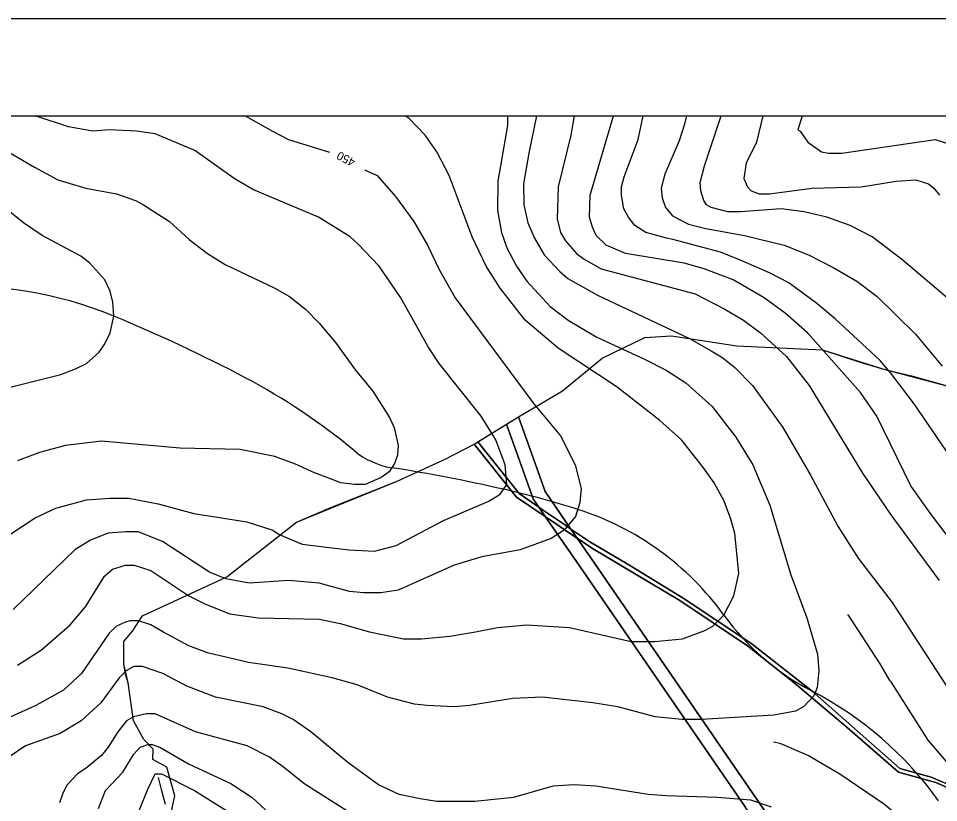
# Model space of a CAD drawing. Extents: x -510989 to -501240, y -1184665 to -1176098.
# Drawn here: x -505755 to -505094, y -1178724 to -1178160 of the extents above; entities that cross this region are included whole.
import ezdxf

# ---------------------------------------------------------------- set-up
doc = ezdxf.new("R2010")
doc.units = 0
for name, color, linetype in [('lesni_pozemek', 7, 'Continuous'), ('NAVRH_rozvodnice', 7, 'Continuous'), ('ostatni_plocha_x_ostatni_komunikace', 7, 'Continuous'), ('popis', 7, 'Continuous'), ('rozpiska', 7, 'Continuous'), ('STAV_povodi', 7, 'Continuous'), ('trasovani_toku', 7, 'Continuous'), ('vrstevnice_01', 7, 'Continuous'), ('vrstevnice_02', 7, 'Continuous'), ('vrstevnice_03', 7, 'Continuous'), ('vrstevnice_04', 7, 'Continuous')]:
    doc.layers.add(name, color=color, linetype=linetype)

msp = doc.modelspace()

# ---------------------------------------------------------------- linework, layer by layer
at = {"layer": 'lesni_pozemek'}
for points in [[(-505086.39, -1178710.99), (-505099.22, -1178705.58), (-505121.78, -1178699.21), (-505184.9, -1178643.63), (-505227.87, -1178609.82), (-505276.36, -1178577.5), (-505317.87, -1178552.16), (-505344.59, -1178536.35), (-505358.22, -1178527.1), (-505376.7, -1178500.16), (-505395.8, -1178446.47), (-505364.36, -1178427.63), (-505335.86, -1178404.37), (-505305.1, -1178389.46), (-505285.91, -1178388.26), (-505239.07, -1178395.46), (-505177.38, -1178398.23), (-505148.76, -1178407.56), (-505131.69, -1178412.63), (-505113.3, -1178417.03), (-505083.44, -1178425.29)], [(-505645.39, -1178729.86), (-505642.94, -1178718.93), (-505648.71, -1178698.37), (-505658.73, -1178692.68), (-505658.53, -1178685.45), (-505665.27, -1178678.32), (-505672.64, -1178665.04), (-505676.61, -1178637.66), (-505678.33, -1178631.49), (-505679.65, -1178624.16), (-505679.61, -1178607.83), (-505673.32, -1178600.63), (-505666.13, -1178589.54), (-505605.51, -1178561.45), (-505594.42, -1178552.54), (-505555.41, -1178522.21), (-505530.73, -1178511.58), (-505483.07, -1178492.6), (-505448.62, -1178476.97), (-505427.8, -1178466), (-505397.23, -1178504.29), (-505376.63, -1178518.18), (-505354.29, -1178550.49), (-505232.99, -1178726.71)]]:
    msp.add_lwpolyline(points, dxfattribs=at)
for points in [[(-505395.8, -1178446.47), (-505376.7, -1178500.16), (-505358.22, -1178527.1), (-505362.95, -1178523.89), (-505377.86, -1178513.76), (-505381.3, -1178511.42), (-505385.43, -1178505.45), (-505404.55, -1178451.71)], [(-505425.17, -1178464.38), (-505404.55, -1178451.71), (-505385.43, -1178505.45), (-505381.3, -1178511.42), (-505395.51, -1178501.55)], [(-505376.63, -1178518.18), (-505373.21, -1178520.48), (-505358.44, -1178530.44), (-505353.76, -1178533.6), (-505344.02, -1178547.79), (-505222.11, -1178724.89), (-505110.08, -1178887.62), (-505113.28, -1178887.16), (-505121.53, -1178885.99), (-505123.55, -1178885.7), (-505232.99, -1178726.71), (-505354.29, -1178550.49)], [(-505353.76, -1178533.6), (-505342.69, -1178541.06), (-505279.92, -1178578.43), (-505231.36, -1178610.95), (-505197.88, -1178637.32), (-505159.67, -1178669.84), (-505122.82, -1178701.8), (-505095.9, -1178709.43), (-505085.68, -1178713.81), (-505062.33, -1178726.95), (-504982, -1178769.77), (-504944.36, -1178788.34), (-504938.65, -1178791.52), (-504914.69, -1178807.28), (-504840.55, -1178865.78), (-504832.6, -1178872.11), (-504805.13, -1178900.91), (-504781.67, -1178940.13), (-504922, -1178918.99), (-505037.99, -1178900.67), (-505110.08, -1178887.62), (-505222.11, -1178724.89), (-505344.02, -1178547.79)]]:
    msp.add_lwpolyline(points, close=True, dxfattribs=at)
at = {"layer": 'NAVRH_rozvodnice'}
for centre, radius, start, end in [((-505795.69, -1178637.77), 285.32, 67.58826, 93.56055), ((-506108.66, -1179396.65), 1106.21, 62.15013, 67.58826), ((-505802.35, -1178816.9), 450.5, 50.21782, 62.15013), ((-505478.11, -1178427.49), 56.21, 230.21782, 260.90286), ((-505688.81, -1179743.37), 1276.43, 77.23342, 80.90286), ((-505551.06, -1179135.4), 653.05, 72.37806, 77.23342), ((-505416.14, -1178710.64), 207.37, 35.91522, 72.37806), ((-505100.86, -1178482.29), 181.92, 215.91522, 242.48526), ((-505304.88, -1178873.97), 259.72, 35.6793, 62.48526)]:
    msp.add_arc(centre, radius, start, end, dxfattribs=at)
at = {"layer": 'ostatni_plocha_x_ostatni_komunikace'}
for points in [[(-505427.8, -1178466), (-505425.17, -1178464.38), (-505395.51, -1178501.55), (-505381.3, -1178511.42), (-505376.63, -1178518.18), (-505397.23, -1178504.29)], [(-505377.86, -1178513.76), (-505362.95, -1178523.89), (-505358.22, -1178527.1), (-505353.76, -1178533.6), (-505358.44, -1178530.44), (-505373.21, -1178520.48), (-505376.63, -1178518.18), (-505381.3, -1178511.42)]]:
    msp.add_lwpolyline(points, close=True, dxfattribs=at)
msp.add_lwpolyline([(-505085.68, -1178713.81), (-505095.9, -1178709.43), (-505122.82, -1178701.8), (-505159.67, -1178669.84), (-505197.88, -1178637.32), (-505231.36, -1178610.95), (-505279.92, -1178578.43), (-505342.69, -1178541.06), (-505353.76, -1178533.6), (-505358.22, -1178527.1), (-505344.59, -1178536.35), (-505317.87, -1178552.16), (-505276.36, -1178577.5), (-505227.87, -1178609.82), (-505184.9, -1178643.63), (-505121.78, -1178699.21), (-505099.22, -1178705.58), (-505086.39, -1178710.99)], dxfattribs=at)
at = {"layer": 'popis'}
msp.add_lwpolyline([(-505645.39, -1178729.86), (-505642.94, -1178718.93), (-505648.71, -1178698.37), (-505658.73, -1178692.68), (-505658.53, -1178685.45), (-505665.27, -1178678.32), (-505672.64, -1178665.04), (-505676.61, -1178637.66), (-505679.65, -1178624.16), (-505679.61, -1178607.83), (-505673.32, -1178600.63), (-505666.13, -1178589.54), (-505605.51, -1178561.45), (-505555.41, -1178522.21), (-505483.07, -1178492.6), (-505448.62, -1178476.97), (-505427.8, -1178466), (-505395.8, -1178446.47), (-505364.36, -1178427.63), (-505335.86, -1178404.37), (-505305.1, -1178389.46), (-505285.91, -1178388.26), (-505239.07, -1178395.46), (-505177.38, -1178398.23), (-505140.23, -1178410.09), (-505131.69, -1178412.63), (-505083.44, -1178425.29)], dxfattribs=at)
at = {"layer": 'rozpiska'}
for points in [[(-501240.19, -1178160), (-501240.19, -1184460), (-507180.19, -1184460), (-507180.19, -1178160)], [(-507110.19, -1184390), (-507110.19, -1178230), (-501310.19, -1178230), (-501310.19, -1184390)]]:
    msp.add_lwpolyline(points, close=True, dxfattribs=at)
at = {"layer": 'STAV_povodi'}
for centre, radius, start, end in [((-505795.69, -1178637.77), 285.32, 67.58826, 93.56055), ((-506108.66, -1179396.65), 1106.21, 62.15013, 67.58826), ((-505802.35, -1178816.9), 450.5, 50.21782, 62.15013), ((-505478.11, -1178427.49), 56.21, 230.21782, 260.90286), ((-505688.81, -1179743.37), 1276.43, 77.23342, 80.90286), ((-505551.06, -1179135.4), 653.05, 72.37806, 77.23342), ((-505416.14, -1178710.64), 207.37, 35.91522, 72.37806), ((-505100.86, -1178482.29), 181.92, 215.91522, 242.48526), ((-505304.88, -1178873.97), 259.72, 35.6793, 62.48526)]:
    msp.add_arc(centre, radius, start, end, dxfattribs=at)
at = {"layer": 'trasovani_toku'}
for p, q in [((-505652.33, -1178715.41), (-505654.65, -1178705.68)), ((-505649.62, -1178725.03), (-505652.33, -1178715.41))]:
    msp.add_line(p, q, dxfattribs=at)
at = {"layer": 'vrstevnice_01'}
for points in [[(-505592.39, -1178230), (-505572.81, -1178241), (-505561.19, -1178247), (-505531.71, -1178256.19)], [(-505403.85, -1178230), (-505403.91, -1178237), (-505410.81, -1178277), (-505411.09, -1178298), (-505408.09, -1178314), (-505404.19, -1178325), (-505397.31, -1178338), (-505389.91, -1178349), (-505373.19, -1178367), (-505360.19, -1178377), (-505340.19, -1178389), (-505305.41, -1178405), (-505289.69, -1178413), (-505275.59, -1178422), (-505256.69, -1178439), (-505239.59, -1178461), (-505227.5, -1178481), (-505215.19, -1178510), (-505200.09, -1178560), (-505188.69, -1178591), (-505180.91, -1178617), (-505180.09, -1178629), (-505181.31, -1178641), (-505183.69, -1178647), (-505191, -1178655), (-505196.69, -1178658), (-505212.31, -1178661), (-505264.41, -1178664), (-505278.59, -1178664), (-505297.69, -1178662), (-505324.5, -1178655), (-505342.5, -1178652), (-505378.69, -1178648)], [(-505355.78, -1178230), (-505358.31, -1178244), (-505367.31, -1178281), (-505368.19, -1178304), (-505365.81, -1178314), (-505362.19, -1178320), (-505354.31, -1178329), (-505348.69, -1178333), (-505336.41, -1178340), (-505268.81, -1178358), (-505247.69, -1178369), (-505234.09, -1178377), (-505222, -1178386), (-505203.19, -1178403), (-505186.91, -1178424), (-505148.5, -1178487), (-505128.31, -1178517), (-505093.5, -1178564)], [(-505072.69, -1178494), (-505111.59, -1178437), (-505128.19, -1178415), (-505135.81, -1178406), (-505168.19, -1178376), (-505181.5, -1178365), (-505201.5, -1178350), (-505215.41, -1178343), (-505235.91, -1178334), (-505250.69, -1178328), (-505285, -1178319), (-505289.59, -1178318), (-505304.41, -1178314), (-505312.31, -1178309), (-505316.81, -1178303), (-505320.19, -1178297), (-505321.81, -1178287), (-505321.81, -1178281), (-505320, -1178274), (-505310, -1178247), (-505306.36, -1178230)], [(-505086.31, -1178362), (-505120.69, -1178333), (-505141.59, -1178317), (-505157.59, -1178309), (-505174.19, -1178303), (-505190.59, -1178299), (-505207.19, -1178297), (-505236.41, -1178299), (-505245.5, -1178299), (-505257.41, -1178296), (-505260.69, -1178294), (-505262.69, -1178291), (-505264.91, -1178284), (-505265.31, -1178278), (-505262.31, -1178266), (-505250.11, -1178230)], [(-505191.93, -1178230), (-505195, -1178240), (-505193.5, -1178241), (-505187.81, -1178249), (-505178, -1178256), (-505173, -1178257)], [(-505778, -1178247), (-505743.91, -1178267), (-505727.09, -1178276), (-505706.91, -1178282), (-505685, -1178286), (-505671.19, -1178291), (-505665.41, -1178294), (-505646.69, -1178306), (-505632.59, -1178319), (-505619.59, -1178329), (-505606.81, -1178337), (-505571.09, -1178354), (-505560.59, -1178360), (-505549, -1178369), (-505539.31, -1178379), (-505527.41, -1178393), (-505513, -1178413), (-505500.69, -1178428), (-505488.69, -1178447), (-505485.31, -1178454), (-505482.5, -1178467), (-505483, -1178474), (-505485.09, -1178480), (-505488.91, -1178486), (-505494.69, -1178490), (-505506.09, -1178495), (-505513.69, -1178495), (-505523.69, -1178494), (-505544.31, -1178486), (-505555, -1178481), (-505571.19, -1178475), (-505595.91, -1178470), (-505639.31, -1178469), (-505695.69, -1178464), (-505721.5, -1178467), (-505740.19, -1178472), (-505756.09, -1178478)], [(-505173, -1178257), (-505163.41, -1178257), (-505096.31, -1178247), (-505084.31, -1178251)], [(-505506.59, -1178268.76), (-505497.59, -1178273), (-505484.41, -1178288), (-505471.19, -1178306), (-505461.31, -1178323), (-505452.69, -1178341), (-505441.41, -1178361), (-505385, -1178437), (-505365.69, -1178460), (-505355.09, -1178481), (-505350.91, -1178498), (-505351.81, -1178508), (-505354.91, -1178518), (-505363.09, -1178528), (-505372.41, -1178534), (-505394.81, -1178542), (-505422.19, -1178547), (-505442.19, -1178553), (-505482.5, -1178571), (-505494.91, -1178573), (-505507.09, -1178573), (-505517.5, -1178572), (-505539.09, -1178566), (-505560.91, -1178564), (-505589.5, -1178566), (-505606.41, -1178563), (-505618.09, -1178558), (-505651.81, -1178536), (-505669.31, -1178529), (-505678.19, -1178529), (-505691, -1178530), (-505703.69, -1178535), (-505714.81, -1178542), (-505759.19, -1178585)], [(-505378.69, -1178648), (-505400.09, -1178649), (-505431.09, -1178654), (-505442.41, -1178655), (-505461.59, -1178654), (-505470.69, -1178653), (-505490, -1178648), (-505512, -1178639), (-505529.81, -1178634), (-505561.69, -1178627), (-505590.09, -1178623), (-505619.59, -1178616), (-505632.81, -1178611), (-505651.69, -1178601), (-505660.31, -1178596), (-505669.19, -1178593), (-505675.31, -1178593), (-505678.41, -1178594), (-505684.81, -1178597), (-505690.19, -1178602), (-505710, -1178631), (-505723, -1178643), (-505743, -1178654), (-505776.41, -1178669)], [(-505506.09, -1178738), (-505550.31, -1178710), (-505565.09, -1178698), (-505574.81, -1178691), (-505591, -1178683), (-505628, -1178673), (-505657.19, -1178660), (-505663.31, -1178660), (-505672.59, -1178662), (-505677.81, -1178665), (-505683.91, -1178673), (-505690.81, -1178684), (-505695.69, -1178690), (-505706.81, -1178699), (-505712.81, -1178703), (-505720.41, -1178711), (-505723.5, -1178717), (-505725.91, -1178724)], [(-505668.31, -1178729), (-505662.41, -1178714), (-505657.09, -1178703), (-505655.09, -1178703), (-505652.5, -1178703), (-505628.91, -1178715), (-505605.19, -1178730)]]:
    msp.add_lwpolyline(points, dxfattribs=at)
at = {"layer": 'vrstevnice_02'}
for points in [[(-505756, -1178625), (-505738.81, -1178614), (-505718.09, -1178596), (-505707.19, -1178583), (-505693.59, -1178561), (-505687.69, -1178556), (-505678.31, -1178553), (-505672.19, -1178553), (-505660.31, -1178557), (-505632.81, -1178575), (-505620.81, -1178581), (-505603.41, -1178588), (-505583.09, -1178591), (-505538.91, -1178592), (-505524, -1178595), (-505502.91, -1178601), (-505478.59, -1178606), (-505465.59, -1178606), (-505445.31, -1178604), (-505426.81, -1178601), (-505411.09, -1178598), (-505389.81, -1178596), (-505359.31, -1178598), (-505314.81, -1178608), (-505298.09, -1178608), (-505278, -1178606), (-505262, -1178600), (-505256.31, -1178597), (-505248.19, -1178589), (-505241.19, -1178575), (-505237.59, -1178559), (-505240.31, -1178530), (-505243.19, -1178520), (-505248, -1178507), (-505255.19, -1178494), (-505262.91, -1178483), (-505278.81, -1178463), (-505294.41, -1178449), (-505324.91, -1178425), (-505367.41, -1178397), (-505391.19, -1178377), (-505409, -1178354), (-505419.09, -1178338), (-505429.19, -1178317), (-505445.81, -1178273), (-505454.5, -1178256), (-505463.09, -1178244), (-505474.59, -1178232), (-505477.45, -1178230)], [(-505572.59, -1178528), (-505568, -1178531), (-505551.5, -1178538), (-505535.91, -1178540), (-505517.81, -1178542), (-505499.5, -1178543), (-505483.91, -1178539), (-505449.91, -1178521), (-505417.31, -1178507), (-505409.09, -1178502), (-505404.41, -1178495), (-505405.41, -1178481), (-505412.19, -1178463), (-505422.81, -1178446), (-505452.91, -1178408), (-505460.81, -1178396), (-505480.5, -1178361), (-505496.19, -1178338), (-505511.31, -1178322), (-505516.91, -1178317), (-505539.59, -1178303), (-505586.81, -1178283), (-505600.31, -1178275), (-505628.59, -1178255), (-505657.09, -1178243), (-505670.5, -1178241), (-505690.19, -1178240), (-505702, -1178241), (-505719.41, -1178238), (-505743.32, -1178230)], [(-505382.97, -1178230), (-505388.59, -1178257), (-505392.31, -1178279), (-505392.09, -1178294), (-505389.09, -1178307), (-505384.5, -1178318), (-505377.5, -1178330), (-505366.31, -1178342), (-505360.5, -1178347), (-505339.19, -1178359), (-505273, -1178390), (-505257.31, -1178399), (-505249.09, -1178404), (-505240.5, -1178411), (-505227.59, -1178424), (-505206, -1178454), (-505186.31, -1178488), (-505166.41, -1178525), (-505151.69, -1178548), (-505127.41, -1178580), (-505076.59, -1178658)], [(-505344.31, -1178287), (-505327.5, -1178230)], [(-505275.02, -1178230), (-505276.5, -1178236), (-505280.41, -1178248), (-505290.81, -1178272), (-505293.31, -1178282), (-505292.59, -1178289), (-505290.19, -1178296), (-505285.19, -1178302), (-505273.59, -1178308), (-505261.19, -1178311), (-505233.41, -1178316), (-505204.91, -1178323), (-505187.5, -1178330), (-505169.81, -1178339), (-505152.81, -1178349), (-505138.19, -1178360), (-505110.41, -1178387), (-505091.41, -1178410)], [(-505220.28, -1178230), (-505224.91, -1178249), (-505232.19, -1178264), (-505234, -1178275), (-505231.31, -1178281), (-505228.69, -1178284), (-505222.81, -1178286), (-505215.59, -1178286), (-505185.09, -1178282), (-505149.69, -1178281)], [(-505149.69, -1178281), (-505124.41, -1178277), (-505110.31, -1178276), (-505101.19, -1178279), (-505097.41, -1178282), (-505093.31, -1178287)], [(-505785.59, -1178431), (-505724.81, -1178416), (-505714.31, -1178412), (-505706.5, -1178408), (-505697.31, -1178400), (-505693.31, -1178394), (-505689.41, -1178386), (-505686.91, -1178374), (-505687.5, -1178364), (-505689.5, -1178356), (-505693.31, -1178348), (-505704.09, -1178336), (-505710.5, -1178331), (-505738.31, -1178316), (-505751.69, -1178307), (-505785.81, -1178280)], [(-505061.09, -1178567), (-505099.81, -1178516), (-505113.81, -1178496), (-505138.31, -1178446), (-505150.09, -1178429), (-505188.19, -1178386), (-505204.19, -1178372), (-505219.31, -1178361), (-505241.5, -1178348), (-505262.5, -1178340), (-505276.81, -1178336), (-505319, -1178329), (-505332.91, -1178323), (-505340.19, -1178316), (-505342.69, -1178310), (-505344.81, -1178303), (-505344.31, -1178287)], [(-505761.59, -1178531), (-505743.31, -1178519), (-505728.41, -1178512), (-505706.5, -1178506), (-505689.59, -1178505), (-505675.91, -1178505), (-505654.91, -1178509), (-505629.31, -1178516), (-505591.31, -1178522), (-505572.59, -1178528)], [(-505214.09, -1178727), (-505228.91, -1178722), (-505253.09, -1178720), (-505289.59, -1178719), (-505302.69, -1178718), (-505340.41, -1178712), (-505355.91, -1178711), (-505371.31, -1178712), (-505399.41, -1178720), (-505427.19, -1178723), (-505454.59, -1178723), (-505466.69, -1178721), (-505481.59, -1178718), (-505496.5, -1178711), (-505518.69, -1178695), (-505545.31, -1178673), (-505557.91, -1178664), (-505566.09, -1178660), (-505579.41, -1178655), (-505613.81, -1178648), (-505634.41, -1178640), (-505651.59, -1178631), (-505666.31, -1178626), (-505672.41, -1178626), (-505678, -1178629), (-505683.09, -1178634), (-505696.09, -1178652), (-505710.31, -1178665), (-505725.41, -1178674), (-505750.19, -1178683), (-505763.69, -1178692)], [(-505672.5, -1178689), (-505667.91, -1178684), (-505662.31, -1178682), (-505659.31, -1178682), (-505653.69, -1178684), (-505633.09, -1178696), (-505602.81, -1178710), (-505587.31, -1178720), (-505552.91, -1178752)], [(-505697.81, -1178728), (-505692.91, -1178715), (-505680.41, -1178702), (-505672.5, -1178689)]]:
    msp.add_lwpolyline(points, dxfattribs=at)
at = {"layer": 'vrstevnice_03'}
for points in [[(-505073.81, -1178711), (-505101.31, -1178679), (-505128, -1178637), (-505129, -1178636), (-505136, -1178624), (-505158.59, -1178589), (-505159.41, -1178589)], [(-505212.5, -1178680), (-505208.09, -1178681), (-505187.41, -1178690), (-505165, -1178703), (-505132.69, -1178725), (-505118.5, -1178737), (-505111.31, -1178746), (-505110, -1178745), (-505100.81, -1178755), (-505080.09, -1178781)]]:
    msp.add_lwpolyline(points, dxfattribs=at)

# ---------------------------------------------------------------- texts
at = {"layer": 'vrstevnice_04'}
msp.add_text('450', height=6, rotation=152.63778, dxfattribs=at).set_placement((-505512.66, -1178261.52))

doc.saveas('drawing.dxf')
